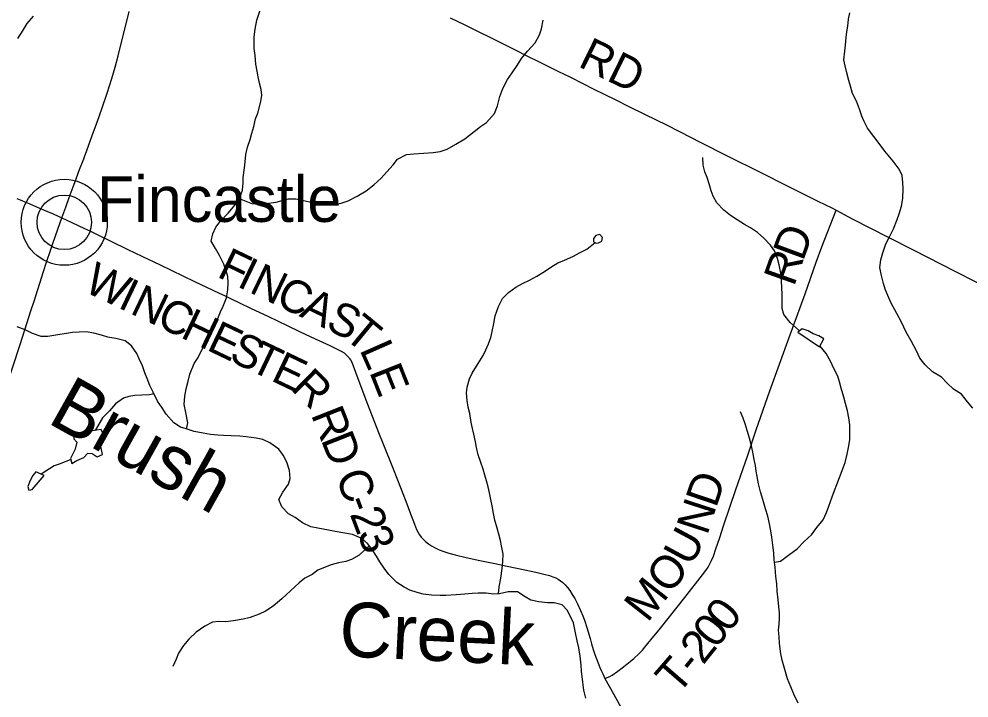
# Model space of a CAD drawing. Extents: x 1451455 to 1749751, y 218250 to 574981.
# Drawn here: x 1622809 to 1631485, y 359123 to 365325 of the extents above; entities that cross this region are included whole.
import ezdxf

# ---------------------------------------------------------------- set-up
doc = ezdxf.new("R2010")
doc.units = 0
for name, color, linetype in [('GM_X_County_Road', 7, 'Continuous'), ('GM_X_County_Road_Text', 7, 'Continuous'), ('GM_X_Minor_Lake', 7, 'Continuous'), ('GM_X_Minor_River', 7, 'Continuous'), ('GM_X_Minor_River_Text', 7, 'Continuous'), ('GM_X_Township_Road', 7, 'Continuous'), ('GM_X_Township_Road_Text', 7, 'Continuous'), ('GM_X_Unincorporated', 7, 'Continuous'), ('GM_X_Unincorporated_Location', 7, 'Continuous'), ('GM_X_Unincorporated_Text', 7, 'Continuous'), ('GM_X_US_Route', 7, 'Continuous')]:
    doc.layers.add(name, color=color, linetype=linetype)

msp = doc.modelspace()

# ---------------------------------------------------------------- linework, layer by layer
at = {"layer": 'GM_X_County_Road'}
for points in [[(1622788.1, 363683.8), (1622819.5, 363672.1), (1622877.3, 363648.4), (1622908, 363634.9)], [(1622908, 363634.9), (1622994.5, 363597.1), (1623121.6, 363543.8), (1623166.5, 363523.2), (1623200.5, 363507.5)], [(1623200.5, 363507.5), (1623292.3, 363466.2), (1623408.2, 363412.4), (1623461.4, 363386.9), (1623535.4, 363351.7), (1623646.9, 363296.1), (1623803.1, 363219.9), (1623930.2, 363158.8), (1624098.9, 363078), (1624199.1, 363029.3), (1624311.5, 362975.2), (1624412.3, 362927.5), (1624522, 362875.6), (1624637.2, 362820.4), (1624684.7, 362798.1), (1624746.6, 362768), (1624817.5, 362734.1), (1624929.9, 362680.7), (1625080.9, 362609.2), (1625258.2, 362524.1), (1625376.9, 362468), (1625513.6, 362404.3), (1625647.6, 362342.3), (1625715.7, 362310.2), (1625750.1, 362291.7), (1625777.4, 362274.3), (1625797.7, 362258.5), (1625813.5, 362242.8), (1625821.9, 362232.2), (1625825.4, 362227.9), (1625835.9, 362211.8), (1625847.8, 362188.9), (1625861.7, 362155.9), (1625903, 362041.9), (1625992.1, 361805.4), (1626093.1, 361549), (1626131.7, 361451.4), (1626225.4, 361217), (1626292, 361046.1), (1626351.3, 360896.9), (1626376, 360829.4), (1626420.1, 360709.3), (1626440.5, 360660.7), (1626453.8, 360633.9), (1626465.9, 360614), (1626481.8, 360592.5), (1626499.6, 360572.7), (1626521.5, 360552.4), (1626550.1, 360529.8), (1626577.7, 360511.5), (1626609.7, 360494), (1626645.8, 360477.5), (1626688.8, 360460.9), (1626735.8, 360445.5), (1626792.9, 360429.9), (1626891.8, 360405.9), (1627016.8, 360378.8), (1627154.6, 360350), (1627266.9, 360326.7), (1627427.5, 360293.4), (1627530.2, 360272.1), (1627603.5, 360255.2), (1627654, 360241.5), (1627684.7, 360231.2), (1627711.5, 360219.8), (1627734.1, 360207.5), (1627755.6, 360193.2), (1627775.7, 360177.1), (1627796.8, 360157.1), (1627818.2, 360132.7), (1627839.4, 360104.1), (1627862.4, 360068.5), (1627883.9, 360032), (1627909.9, 359982.8), (1627937.9, 359923.7), (1627959.7, 359872.7), (1627974.7, 359832.9), (1627995.7, 359767.6), (1628024.9, 359666.9), (1628037.9, 359619.1), (1628053.1, 359565.3), (1628067, 359521.5), (1628082, 359482), (1628105.4, 359425), (1628114.1, 359401.8), (1628127.7, 359368.8), (1628139.6, 359342.5), (1628160.4, 359300.9)], [(1628160.4, 359300.9), (1628238, 359160.5), (1628291.4, 359066.5), (1628333.3, 358992.1), (1628384.9, 358900.8), (1628423.2, 358829.4), (1628453.5, 358776), (1628487.9, 358718.1), (1628585.6, 358551.5), (1628613.8, 358503.3), (1628638.6, 358464.3), (1628660.1, 358434.7), (1628673.1, 358419.8), (1628683.3, 358410.7), (1628694.6, 358401.9)]]:
    msp.add_lwpolyline(points, dxfattribs=at)
at = {"layer": 'GM_X_Minor_Lake'}
for points in [[(1628078.7, 363278.5), (1628100.7, 363280.2), (1628131, 363295.8), (1628139.4, 363329.7), (1628113.9, 363356.1), (1628075.7, 363346.6), (1628055.4, 363318.8), (1628054.9, 363290.8)], [(1628054.9, 363290.8), (1628078.7, 363278.5)], [(1630120.9, 362329), (1630160, 362404.6), (1630112.4, 362431.2), (1630062.7, 362447.9), (1630015.2, 362476.5), (1629961.5, 362493.3), (1629921.1, 362463.8)], [(1629921.1, 362463.8), (1630120.9, 362329)], [(1623393.6, 361550.3), (1623357.5, 361544.8), (1623321.7, 361553.3), (1623303.5, 361541.5), (1623310.8, 361489.4), (1623336.3, 361459), (1623321.4, 361397.1), (1623280.2, 361311.6), (1623291.5, 361263.4), (1623337.8, 361290.8), (1623400.2, 361318.1), (1623438.7, 361359.6), (1623476.7, 361357.1), (1623522.2, 361324.5), (1623570.4, 361345.8), (1623561.1, 361392), (1623544.1, 361460.3), (1623564.8, 361510.1), (1623571.4, 361548), (1623559.8, 361574.2)], [(1623559.8, 361574.2), (1623393.6, 361550.3)], [(1623038.1, 361156.7), (1622962.7, 361189.7), (1622936.2, 361156), (1622911.5, 361108.3), (1622888.8, 361054.5), (1622898.3, 361020.4), (1622928.3, 361028)], [(1622928.3, 361028), (1623038.1, 361156.7)]]:
    msp.add_lwpolyline(points, dxfattribs=at)
at = {"layer": 'GM_X_Minor_River'}
for points in [[(1624338, 361579.2), (1624350, 361635.9), (1624333.4, 361730.2), (1624316.5, 361802.5), (1624323.6, 361878.4), (1624336.6, 361946.3), (1624353.6, 362018.2), (1624368.5, 362080), (1624407.9, 362179.6), (1624444.7, 362233.1), (1624494.1, 362332.6), (1624522.9, 362390.2), (1624568.2, 362481.7), (1624619.5, 362575.1), (1624648.6, 362648.8), (1624673.3, 362700.5), (1624702.5, 362778.2), (1624717.5, 362850.1), (1624720.4, 362914.1), (1624715.3, 362972.2), (1624700.1, 363024.4), (1624679, 363084.8), (1624640.2, 363163.3), (1624603.2, 363229.9), (1624564.2, 363296.4), (1624579.2, 363362.3), (1624608, 363424), (1624644.8, 363475.5), (1624717.8, 363550.6), (1624782.9, 363627.8), (1624825.8, 363693.3), (1624850.8, 363761.1), (1624855.7, 363827), (1624856.5, 363877.1), (1624867.8, 363965), (1624874.5, 364019), (1624881.5, 364086.9), (1624896.5, 364154.8), (1624919.5, 364224.5), (1624934.3, 364280.4), (1624953.3, 364344.2), (1624970.2, 364412), (1624989, 364465.8), (1625018.5, 364569.5), (1625025.4, 364629.5), (1625020.2, 364681.6), (1625005, 364737.8), (1624993.9, 364796), (1624982.6, 364848.2), (1624971.6, 364912.4), (1624964.8, 364992.6), (1624957.7, 365054.7), (1624956.5, 365108.8), (1624957.3, 365160.8), (1624964.3, 365230.8), (1624981.5, 365312.6), (1625012.8, 365406.3)], [(1631521.4, 361770.3), (1631470.3, 361829), (1631415.4, 361897.8), (1631344.1, 361944.7), (1631287, 361999.5), (1631233.8, 362052.3), (1631150.6, 362101.4), (1631083.6, 362166.3), (1631036.6, 362227), (1631005.6, 362293.4), (1630957, 362386.2), (1630912.2, 362462.8), (1630867.6, 362555.5), (1630824.8, 362634.1), (1630774.2, 362728.8), (1630745.3, 362799.2), (1630720.1, 362857.6), (1630702.9, 362909.9), (1630682.2, 362994.2), (1630671.1, 363054.4), (1630680.1, 363126.4), (1630697.1, 363190.2), (1630724.2, 363269.9), (1630761.2, 363341.5), (1630796.2, 363407.1), (1630829.4, 363492.7), (1630848.1, 363544.5), (1630869.2, 363616.3), (1630880.2, 363684.2), (1630883.4, 363772.2), (1630880.3, 363832.3), (1630875.3, 363896.4), (1630848.1, 363952.8), (1630791.3, 364025.6), (1630716.7, 364118.7), (1630655.9, 364199.5), (1630616.7, 364252.1), (1630557.9, 364328.9), (1630528.8, 364387.3), (1630507.6, 364437.6), (1630486.5, 364502), (1630457.6, 364574.4), (1630422.7, 364644.9), (1630401.7, 364711.3), (1630388.4, 364761.5), (1630367.7, 364843.8), (1630354.5, 364898), (1630343.3, 364950.2), (1630352.5, 365032.2), (1630357.2, 365084.1), (1630362.2, 365154.1), (1630369, 365208.1), (1630377.8, 365260), (1630384.7, 365322), (1630395.5, 365379.9)], [(1622797, 365145), (1622848.1, 365222.4), (1622884.9, 365282), (1622939.9, 365351.3)], [(1624820.7, 363685.6), (1624940.9, 363637.8), (1625022.8, 363640.7), (1625086.8, 363641.9), (1625156.9, 363653), (1625211.1, 363666.3), (1625271.2, 363681.5), (1625337.2, 363680.6), (1625406.9, 363667.7), (1625476.6, 363652.8), (1625552.3, 363637.8), (1625616.1, 363629), (1625678.1, 363630.1), (1625750.2, 363641.2), (1625816.4, 363662.4), (1625897, 363705.3), (1625979.7, 363754.3), (1626048.4, 363809.5), (1626115.2, 363870.6), (1626168.1, 363930), (1626226.9, 363993.3), (1626265.7, 364044.8), (1626348.2, 364085.8), (1626416.2, 364092.9), (1626502.2, 364097.7), (1626592.2, 364104.6), (1626654.3, 364113.8), (1626720.6, 364136.9), (1626799.2, 364179.9), (1626879.8, 364230.9), (1626964.7, 364297.9), (1627023.4, 364343.1), (1627077.8, 364378.5), (1627153, 364461.5), (1627180, 364531.2), (1627201.2, 364617), (1627226.3, 364690.8), (1627271.4, 364772.2), (1627312.3, 364831.8), (1627357.2, 364899.2), (1627398.2, 364964.7), (1627453.1, 365030.1), (1627524.1, 365107.2), (1627561.2, 365180.8), (1627582, 365234.5), (1627597.1, 365314.4)], [(1629937.9, 362476), (1629850.5, 362552.8), (1629793.6, 362625.6), (1629778.4, 362679.8), (1629777.4, 362745.9), (1629778.3, 362811.9), (1629777.2, 362870), (1629774.1, 362932.1), (1629767.2, 363004.2), (1629752.3, 363078.5), (1629737.2, 363136.7), (1629708.2, 363207.1), (1629673, 363259.6), (1629612, 363322.5), (1629552.8, 363375.3), (1629489.5, 363418.2), (1629436, 363446.9), (1629368.7, 363489.8), (1629307.3, 363530.6), (1629246.1, 363579.5), (1629183.1, 363644.3), (1629148, 363704.9), (1629130.8, 363755.1), (1629111.8, 363819.4), (1629094.6, 363875.7), (1629071.4, 363930), (1629058.3, 363988.3), (1629053.3, 364058.4)], [(1627189.1, 360074.8), (1627195.4, 360137.5), (1627208.5, 360217.5), (1627221.8, 360305.3), (1627228.8, 360369.3), (1627229.7, 360437.3), (1627216.9, 360511.6), (1627205.6, 360561.8), (1627190.4, 360618), (1627177.3, 360674.2), (1627154.4, 360748.6), (1627143.3, 360806.8), (1627130.3, 360877), (1627117.2, 360937.2), (1627106.1, 360995.4), (1627094.9, 361051.6), (1627079.7, 361105.8), (1627064.5, 361158.1), (1627047.3, 361212.3), (1627026.2, 361274.7), (1627003.3, 361343), (1626988.3, 361411.3), (1626977, 361461.5), (1626962.1, 361533.7), (1626950.9, 361585.9), (1626937.7, 361638.1), (1626924.9, 361720.3), (1626911.8, 361780.5), (1626900.7, 361838.7), (1626895.7, 361910.9), (1626900.5, 361962.8), (1626923.5, 362036.6), (1626948.3, 362090.3), (1627001.5, 362177.7), (1627046.6, 362251.2), (1627073.3, 362302.8), (1627096.1, 362358.6), (1627117, 362416.4), (1627129.7, 362470.2), (1627144.8, 362544.1), (1627157.8, 362614), (1627189, 362697.6), (1627226.1, 362773.2), (1627278.8, 362826.6), (1627345.5, 362873.8), (1627407.9, 362909), (1627472.3, 362940.1), (1627536.8, 362975.3), (1627609.4, 363018.4), (1627665.9, 363057.7), (1627730.4, 363098.9), (1627784.7, 363120.2), (1627873.2, 363159.1), (1627927.6, 363188.4), (1627996, 363223.5), (1628070.9, 363282.5)], [(1623777.5, 362386), (1623691.9, 362405.1), (1623620.2, 362420.1), (1623562.5, 362436.8), (1623490.8, 362455.8), (1623421, 362466.7), (1623357.1, 362463.5), (1623297.1, 362460.3), (1623243, 362453), (1623180.9, 362441.8), (1623126.8, 362432.5), (1623070.7, 362425.2), (1623010.8, 362426), (1622931.3, 362451.1), (1622865.8, 362486), (1622792.3, 362513)], [(1627985.7, 359120.4), (1627966.8, 359194.8), (1627957.9, 359266.9), (1627947.4, 359367.1), (1627942.2, 359423.2), (1627933.4, 359505.4), (1627920.6, 359581.6), (1627905.5, 359643.9), (1627892.6, 359718.1), (1627873.9, 359808.4), (1627819.6, 359921.2), (1627768.5, 359973.9), (1627696.8, 359990.9), (1627634.9, 359993.7), (1627555, 360000.8), (1627483.3, 360015.7), (1627431.9, 360048.4), (1627362.5, 360091.3), (1627276.6, 360092.5), (1627196.5, 360075.5), (1627142.4, 360070.2), (1627074.6, 360079.1), (1627002.7, 360080), (1626946.7, 360078.8), (1626880.7, 360071.6), (1626802.7, 360064.6), (1626706.7, 360059.9), (1626654.7, 360060.5), (1626576.8, 360063.6), (1626501, 360070.6), (1626445.3, 360085.3), (1626379.7, 360108.2), (1626326.1, 360134.9), (1626260.8, 360177.8), (1626186, 360250.8), (1626142.9, 360309.4), (1626105.7, 360366), (1626072.5, 360418.4), (1626035.5, 360479), (1625992.3, 360533.6), (1625941, 360580.3), (1625855.6, 360617.4), (1625696.2, 360643.5), (1625634.4, 360656.3), (1625536.8, 360675.6), (1625473, 360686.5), (1625397.6, 360721.5), (1625330.4, 360770.4), (1625270.9, 360805.2), (1625207.9, 360870.1), (1625182.9, 360934.5), (1625217.9, 361004.1), (1625270.9, 361075.4), (1625285.7, 361127.3), (1625280.7, 361199.4), (1625255.9, 361275.8), (1625222.9, 361342.3), (1625181.7, 361394.8), (1625100.6, 361454), (1625037.1, 361482.8), (1624973.4, 361497.6), (1624883.6, 361508.8), (1624825.8, 361513.6), (1624745.9, 361518.6), (1624678, 361521.5), (1624624.1, 361524.2), (1624556.3, 361531.1), (1624490.5, 361542), (1624408.8, 361557.1), (1624335.2, 361580), (1624283.5, 361596.7), (1624222.1, 361635.6), (1624153.3, 361714.5), (1624116.2, 361773.1), (1624075.2, 361835.6), (1624034.4, 361916.2), (1624003.3, 361976.7), (1623978.3, 362041.1), (1623959.1, 362093.4), (1623938, 362157.7), (1623907, 362220.2), (1623885.7, 362270.5), (1623836.8, 362339.2), (1623777.5, 362386)], [(1629708.9, 360363.6), (1629762.5, 360374.2), (1629837.2, 360427.3), (1629916, 360484.3), (1629980.9, 360551.5), (1630045.8, 360612.7), (1630096.7, 360680.1), (1630153.7, 360749.4), (1630184.6, 360817), (1630205.5, 360874.8), (1630236.7, 360960.5), (1630255.5, 361018.2), (1630278.3, 361074), (1630301.2, 361135.8), (1630326.2, 361201.5), (1630355.2, 361273.2), (1630372.3, 361351), (1630387.4, 361426.8), (1630396.3, 361484.8), (1630397.2, 361550.8), (1630396.2, 361616.9), (1630389.2, 361681), (1630376.1, 361745.2), (1630357.1, 361813.5), (1630342, 361871.8), (1630317.2, 361954.2), (1630302.1, 362010.4), (1630286.9, 362062.7), (1630251.9, 362133.2), (1630218.9, 362199.7), (1630182, 362268.2), (1630125.4, 362337.7)], [(1624042.3, 361900.6), (1624000.1, 361890.7), (1623930.1, 361889.6), (1623866.1, 361884.4), (1623812, 361877.1), (1623761.8, 361861.8), (1623689.2, 361810.7), (1623634.2, 361745.3), (1623571.4, 361682.1), (1623504.2, 361566.2)], [(1629925.3, 359077.1), (1629884.5, 359157.7), (1629859.5, 359226), (1629828.6, 359298.5), (1629809.6, 359362.8), (1629779.2, 359467.3), (1629766, 359525.5), (1629755.5, 359621.7), (1629750.3, 359681.8), (1629745.3, 359743.9), (1629750, 359795.9), (1629754.8, 359849.9), (1629753.6, 359902), (1629748.4, 359956.1), (1629741.3, 360020.2), (1629734.5, 360100.3), (1629729.5, 360164.5), (1629722.5, 360232.6), (1629713.7, 360316.8), (1629706.7, 360384.9), (1629701.7, 360449.1), (1629694.7, 360519.2), (1629685.8, 360591.4), (1629674.6, 360649.6), (1629663.6, 360713.8), (1629646.6, 360784), (1629627.6, 360850.3), (1629602.9, 360934.7), (1629582, 361007.1), (1629563.1, 361079.4), (1629552, 361145.6), (1629542.8, 361195.7), (1629535.6, 361247.8), (1629522.4, 361302.1), (1629511.4, 361368.3), (1629498.2, 361426.5), (1629479.3, 361496.8), (1629458.3, 361567.1), (1629441.2, 361627.4), (1629422, 361679.7), (1629396.9, 361736)], [(1623282.8, 361300.5), (1623185.6, 361262.8), (1623129.3, 361243.5), (1623010.7, 361168.7)], [(1626008.2, 360513.4), (1625967.5, 360477.8), (1625914.8, 360428.5), (1625844.3, 360387.4), (1625794.1, 360370), (1625726, 360358.9), (1625659.7, 360339.8), (1625589.4, 360312.7), (1625539.1, 360289.3), (1625486.6, 360252), (1625418.2, 360216.8), (1625367.6, 360175.5), (1625288.6, 360102.4), (1625209.6, 360027.4), (1625130.6, 359960.4), (1625060.1, 359917.3), (1625001.7, 359890), (1624921.3, 359859), (1624857.2, 359841.8), (1624767, 359827), (1624697, 359819.9), (1624633.1, 359822.8), (1624577, 359815.5), (1624506.5, 359778.4), (1624427.8, 359723.4), (1624360.9, 359660.2), (1624310.1, 359602.8), (1624265.1, 359531.3), (1624244.4, 359477.6), (1624213.4, 359409.9)]]:
    msp.add_lwpolyline(points, dxfattribs=at)
at = {"layer": 'GM_X_Township_Road'}
for points in [[(1626748, 365334.6), (1626881.3, 365269.9), (1626966.8, 365228.3), (1627146.1, 365139.7), (1627266.9, 365080.5), (1627351.5, 365037.4), (1627436.2, 364994.2), (1627571.4, 364927.3), (1627735.8, 364845.6), (1627788.7, 364819.6), (1627838.1, 364795), (1627958.9, 364734.8), (1628058.6, 364684.7), (1628252.6, 364588.4), (1628384.6, 364522.4), (1628641.5, 364397.9), (1628709.1, 364364.5), (1628846.9, 364295.3), (1629030.7, 364200.8), (1629276.3, 364076.1), (1629584.5, 363922.1), (1629818.8, 363804.2), (1630106.1, 363660.1), (1630233.3, 363599.1), (1630271.5, 363578.7)], [(1628160.4, 359300.9), (1628181.4, 359310.1), (1628205.8, 359320.8), (1628225.3, 359332.5), (1628278.8, 359369), (1628318, 359399.4), (1628361, 359432), (1628390.8, 359455.8), (1628423.4, 359482.4), (1628470.7, 359526), (1628502.7, 359559.1), (1628523.4, 359586.2), (1628578.9, 359654), (1628666.7, 359762.2), (1628889.9, 360040.5), (1629052, 360246.7), (1629083.2, 360288.9), (1629102.7, 360319.2), (1629116.4, 360343.5), (1629132.8, 360377.5), (1629150.4, 360419.9), (1629173.7, 360484.7), (1629209.1, 360590.4), (1629244.3, 360695.8), (1629304.6, 360875.7), (1629354.1, 361017.8), (1629466.4, 361339.9), (1629540.1, 361570.8), (1629665.3, 361929.8), (1629841.7, 362416.9), (1629987.9, 362813.6), (1630090.7, 363104.1), (1630141.9, 363242.5), (1630271.5, 363578.7)], [(1630271.5, 363578.7), (1630423.6, 363496.4), (1630748.3, 363333.2), (1630982.5, 363214.1), (1631356.2, 363020.7), (1631548.6, 362922.8), (1631808.4, 362792.9), (1632047.2, 362673.2), (1632220.7, 362586.8), (1632342.2, 362524.7), (1632561.3, 362411.3), (1632838.9, 362271.1), (1633171.8, 362114.4), (1633327.1, 362044.7), (1633620.2, 361903), (1633866.5, 361788.1), (1633956.3, 361748.5), (1634072.4, 361695.6), (1634126.1, 361671.2), (1634233.6, 361624.9)]]:
    msp.add_lwpolyline(points, dxfattribs=at)
at = {"layer": 'GM_X_Unincorporated'}
for radius in [392.8, 249]:
    msp.add_circle((1623222.3, 363467.5), radius, dxfattribs=at)
at = {"layer": 'GM_X_Unincorporated_Location'}
msp.add_line((1623222.3, 363467.5), (1623222.3, 363467.5), dxfattribs=at)
at = {"layer": 'GM_X_US_Route'}
for points in [[(1623399.4, 364048.1), (1623412.8, 364083.2), (1623415.5, 364090.3), (1623490, 364293.7), (1623521.7, 364383.4), (1623568.8, 364512.9), (1623614.8, 364646.4), (1623656.4, 364781.3), (1623686.2, 364885.5), (1623713.2, 364987), (1623814.9, 365394.5)], [(1622688.8, 361953), (1622818.6, 362350.7), (1622881.5, 362544.2), (1622916.8, 362660.3), (1622945.9, 362747.3), (1623032.7, 363019.1), (1623060.9, 363102.9), (1623098.2, 363218.4), (1623119.9, 363283.7), (1623181.8, 363456.5), (1623200.5, 363507.5), (1623237.2, 363607.3), (1623267.1, 363694.2), (1623303.2, 363792.2), (1623318.1, 363832.5), (1623361.8, 363949.3), (1623399.4, 364048.1)]]:
    msp.add_lwpolyline(points, dxfattribs=at)

# ---------------------------------------------------------------- texts
at = {"layer": 'GM_X_County_Road_Text'}
for s, rotation, p in [('F', 334.31256, (1624607.3, 362974.5)), ('W', 334.49907, (1623387.7, 362843.2)), ('I', 334.30776, (1624789.7, 362886.7)), ('N', 334.31201, (1624900.7, 362833.3)), ('I', 334.4927, (1623701.5, 362693.5)), ('C', 334.30946, (1625138.6, 362718.9)), ('N', 334.4968, (1623812.7, 362640.5)), ('C', 334.49622, (1624051, 362526.8)), ('A', 334.30816, (1625360.6, 362612.1)), ('H', 334.49928, (1624273.4, 362420.7)), ('S', 334.2233, (1625598.4, 362497.7)), ('T', 320.40514, (1625764.6, 362420)), ('E', 334.50078, (1624511.7, 362307)), ('S', 334.49539, (1624714.2, 362210.4)), ('T', 334.49803, (1624896.9, 362123.3)), ('L', 293.82717, (1625915.6, 362306)), ('E', 334.48912, (1625099.4, 362026.7)), ('E', 291.59291, (1626005, 362103.6)), ('R', 315.63203, (1625280.6, 361944.9)), ('R', 291.50246, (1625472.3, 361713.2)), ('D', 291.56411, (1625562.8, 361483.7)), ('C', 290.60402, (1625696.9, 361151.3)), ('-', 290.60992, (1625783.6, 360920.6)), ('2', 290.6911, (1625827.2, 360804.8)), ('3', 291.78579, (1625894.7, 360626.1))]:
    msp.add_text(s, height=300, rotation=rotation, dxfattribs=at).set_placement(p)
at = {"layer": 'GM_X_Minor_River_Text'}
for s, height, rotation, p in [('Brush', 500.01, 330.82853, (1623055.5, 361643.4)), ('Creek', 499.99, 357.20584, (1625725.7, 359505.8))]:
    msp.add_text(s, height=height, rotation=rotation, dxfattribs=at).set_placement(p)
at = {"layer": 'GM_X_Township_Road_Text'}
for s, rotation, p in [('RD', 333.86942, (1627904.9, 364896.1)), ('D', 69.69975, (1629968.2, 363104.3)), ('R', 70.44672, (1629886.1, 362873.1)), ('D', 71.24596, (1629175, 360851.7)), ('N', 71.97248, (1629093.6, 360601.6)), ('U', 61.6285, (1628944.9, 360315)), ('O', 51.79088, (1628750.8, 360060.6)), ('M', 51.7867, (1628549.3, 359804.7)), ('0', 51.7346, (1629289, 359709.9)), ('0', 51.65062, (1629174, 359564.5)), ('2', 51.3175, (1629057.3, 359418.8)), ('T', 49.13095, (1628824.7, 359144)), ('-', 50.86479, (1628977.9, 359321.2))]:
    msp.add_text(s, height=300, rotation=rotation, dxfattribs=at).set_placement(p)
at = {"layer": 'GM_X_Unincorporated_Text'}
msp.add_text('Fincastle', height=417, rotation=0.00001, dxfattribs=at).set_placement((1623520.6, 363471.4))

doc.saveas('drawing.dxf')
